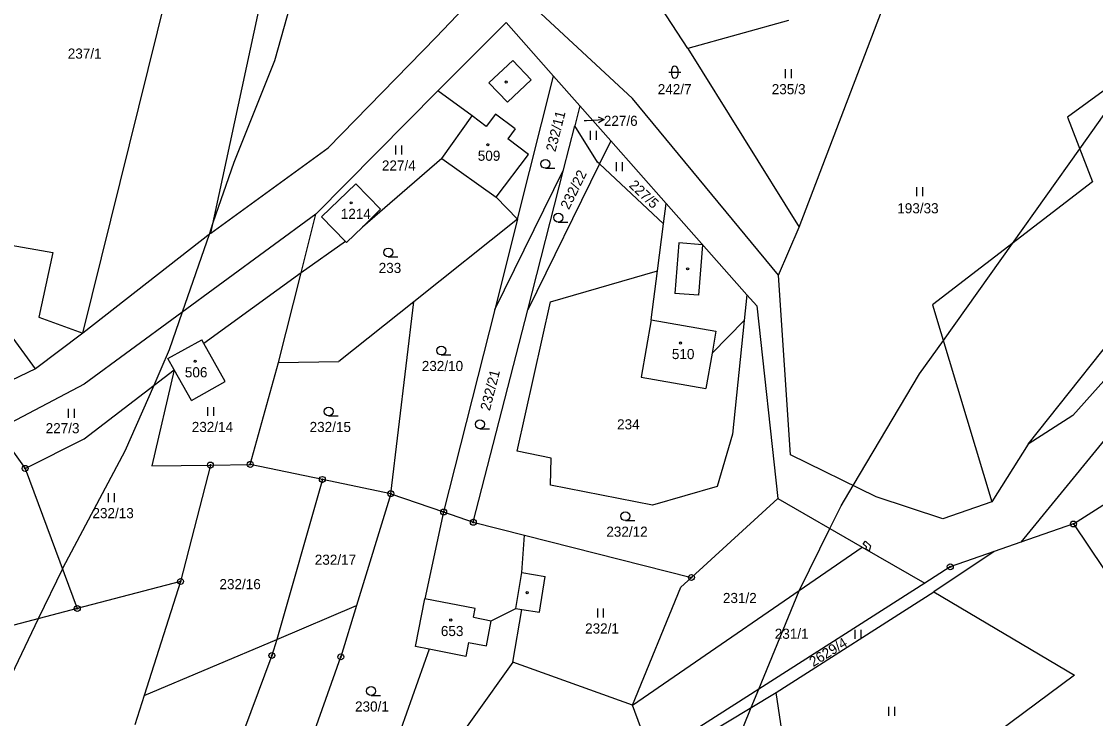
# Model space of a CAD drawing. Extents: x -439246 to -433691, y -1130252 to -1121148.
# Drawn here: x -437317.3 to -437136.6, y -1123726.1 to -1123608.8 of the extents above; entities that cross this region are included whole.
import ezdxf

# ---------------------------------------------------------------- set-up
doc = ezdxf.new("R2010")
doc.units = 0
for name, color, linetype in [('Vrstva 1', 7, 'Continuous'), ('Vrstva 16', 7, 'Continuous'), ('Vrstva 18', 7, 'Continuous'), ('Vrstva 19', 7, 'Continuous'), ('Vrstva 24', 7, 'Continuous'), ('Vrstva 25', 7, 'Continuous'), ('Vrstva 3', 7, 'Continuous'), ('Vrstva 30', 7, 'Continuous'), ('Vrstva 37', 7, 'Continuous'), ('Vrstva 4', 7, 'Continuous'), ('Vrstva 52', 7, 'Continuous'), ('Vrstva 6', 7, 'Continuous')]:
    doc.layers.add(name, color=color, linetype=linetype)

msp = doc.modelspace()

# ---------------------------------------------------------------- linework, layer by layer
at = {"layer": 'Vrstva 1'}
for p, q in [((-437223.33, -1123623), (-437218.12, -1123628.89)), ((-437226.08, -1123633.73), (-437224.18, -1123626.34)), ((-437218.12, -1123628.89), (-437220.03, -1123632.77)), ((-437218.12, -1123628.89), (-437208.79, -1123639.43)), ((-437237.65, -1123657.23), (-437226.08, -1123633.73)), ((-437220.03, -1123632.77), (-437232.11, -1123657.3)), ((-437232.11, -1123657.3), (-437226.08, -1123633.73)), ((-437220.03, -1123632.77), (-437220.37, -1123632.45)), ((-437209.24, -1123642.85), (-437220.03, -1123632.77)), ((-437233.81, -1123642.03), (-437237.65, -1123657.23)), ((-437237.65, -1123657.23), (-437246.25, -1123691.33)), ((-437241.26, -1123693.06), (-437232.11, -1123657.3))]:
    msp.add_line(p, q, dxfattribs=at)
for points in [[(-437285.42, -1123644.4), (-437267.44, -1123560.81)], [(-437306.97, -1123661.25), (-437289.66, -1123591.45)], [(-437247.5, -1123611.43), (-437237.03, -1123600.36)], [(-437205.15, -1123613.31), (-437213.2, -1123600.99)], [(-437214.46, -1123621.77), (-437234.52, -1123603.11)], [(-437186.45, -1123643.41), (-437171.43, -1123603.97)], [(-437188.21, -1123608.62), (-437205.15, -1123613.31)], [(-437235.75, -1123608.96), (-437247.22, -1123620.47)], [(-437235.75, -1123608.96), (-437227.75, -1123618)], [(-437265.68, -1123630.08), (-437247.5, -1123611.43)], [(-437205.15, -1123613.31), (-437186.45, -1123643.41)], [(-437233.81, -1123642.03), (-437227.75, -1123618)], [(-437227.75, -1123618), (-437223.33, -1123623)], [(-437247.22, -1123620.47), (-437267.77, -1123641.23)], [(-437241.48, -1123624.69), (-437247.22, -1123620.47)], [(-437223.33, -1123623), (-437224.18, -1123626.34)], [(-437189.89, -1123651.5), (-437214.46, -1123621.77)], [(-437246.57, -1123631.82), (-437241.48, -1123624.69)], [(-437220.37, -1123632.45), (-437224.18, -1123626.34)], [(-437285.42, -1123644.4), (-437265.68, -1123630.08)], [(-437246.57, -1123631.82), (-437259.91, -1123643.38)], [(-437246.57, -1123631.82), (-437237.4, -1123638.37)], [(-437095.34, -1123630.62), (-437149.16, -1123696.43)], [(-437261.02, -1123636.09), (-437266.79, -1123641.69)], [(-437261.02, -1123636.09), (-437256.85, -1123640.4)], [(-437106.3, -1123636.96), (-437140.39, -1123675.09)], [(-437237.4, -1123638.37), (-437233.81, -1123642.03)], [(-437267.77, -1123641.23), (-437306.71, -1123669.8)], [(-437270.24, -1123651.11), (-437267.77, -1123641.23)], [(-437259.91, -1123643.38), (-437256.85, -1123640.4)], [(-437209.24, -1123642.85), (-437208.79, -1123639.43)], [(-437208.79, -1123639.43), (-437195.23, -1123654.77)], [(-437266.79, -1123641.69), (-437262.76, -1123645.84)], [(-437233.81, -1123642.03), (-437251.26, -1123655.98)], [(-437210.27, -1123650.74), (-437209.24, -1123642.85)], [(-437285.42, -1123644.4), (-437306.97, -1123661.25)], [(-437262.61, -1123646), (-437259.91, -1123643.38)], [(-437189.89, -1123651.5), (-437186.45, -1123643.41)], [(-437327.06, -1123645.05), (-437312.03, -1123647.64)], [(-437262.76, -1123645.84), (-437270.24, -1123651.11)], [(-437262.76, -1123645.84), (-437262.61, -1123646)], [(-437312.03, -1123647.64), (-437314.38, -1123658.54)], [(-437270.24, -1123651.11), (-437286.59, -1123663)], [(-437274.01, -1123666.16), (-437270.24, -1123651.11)], [(-437228.29, -1123655.97), (-437210.27, -1123650.74)], [(-437211.34, -1123659.02), (-437210.27, -1123650.74)], [(-437187.88, -1123681.7), (-437189.89, -1123651.5)], [(-437195.23, -1123654.77), (-437195.68, -1123659.11)], [(-437195.23, -1123654.77), (-437193.55, -1123656.66)], [(-437251.26, -1123655.98), (-437263.88, -1123666.01)], [(-437255.14, -1123688.25), (-437251.26, -1123655.98)], [(-437233.9, -1123681.07), (-437228.29, -1123655.97)], [(-437193.55, -1123656.66), (-437190.01, -1123689.05)], [(-437314.38, -1123658.54), (-437306.97, -1123661.25)], [(-437211.34, -1123659.02), (-437213.03, -1123668.63)], [(-437201.1, -1123664.58), (-437195.68, -1123659.11)], [(-437195.68, -1123659.11), (-437197.68, -1123678.26)], [(-437314.93, -1123667.22), (-437319.55, -1123660.82)], [(-437306.97, -1123661.25), (-437314.93, -1123667.22)], [(-437292.63, -1123665.53), (-437286.95, -1123662.36)], [(-437286.59, -1123663), (-437286.95, -1123662.36)], [(-437283.03, -1123669.39), (-437286.59, -1123663)], [(-437201.1, -1123664.58), (-437202.15, -1123670.54)], [(-437291.58, -1123667.4), (-437292.63, -1123665.53)], [(-437278.79, -1123683.32), (-437274.01, -1123666.16)], [(-437274.01, -1123666.16), (-437263.88, -1123666.01)], [(-437314.93, -1123667.22), (-437325.85, -1123672.44)], [(-437306.71, -1123679.01), (-437291.58, -1123667.4)], [(-437291.58, -1123667.4), (-437295.33, -1123683.58)], [(-437288.7, -1123672.56), (-437291.58, -1123667.4)], [(-437306.71, -1123669.8), (-437321.35, -1123677.48)], [(-437288.7, -1123672.56), (-437283.03, -1123669.39)], [(-437213.03, -1123668.63), (-437202.15, -1123670.54)], [(-437140.39, -1123675.09), (-437147.93, -1123679.94)], [(-437321.35, -1123677.48), (-437316.67, -1123683.99)], [(-437316.67, -1123683.99), (-437306.71, -1123679.01)], [(-437197.68, -1123678.26), (-437200.24, -1123687.06)], [(-437147.93, -1123679.94), (-437154.02, -1123689.64)], [(-437228.15, -1123682.27), (-437233.9, -1123681.07)], [(-437228.29, -1123686.83), (-437228.15, -1123682.27)], [(-437173.5, -1123688.78), (-437187.88, -1123681.7)], [(-437316.67, -1123683.99), (-437307.89, -1123707.57)], [(-437295.33, -1123683.58), (-437285.49, -1123683.43)], [(-437285.49, -1123683.43), (-437290.52, -1123703.02)], [(-437285.49, -1123683.43), (-437278.79, -1123683.32)], [(-437266.66, -1123685.85), (-437278.79, -1123683.32)], [(-437266.66, -1123685.85), (-437274.31, -1123712.76)], [(-437255.14, -1123688.25), (-437266.66, -1123685.85)], [(-437140.29, -1123693.35), (-437128.11, -1123685.61)], [(-437211.09, -1123690.19), (-437228.29, -1123686.83)], [(-437200.24, -1123687.06), (-437211.09, -1123690.19)], [(-437255.14, -1123688.25), (-437260.91, -1123707.09)], [(-437255.14, -1123688.25), (-437246.25, -1123691.33)], [(-437204.56, -1123702.35), (-437190.01, -1123689.05)], [(-437190.01, -1123689.05), (-437175.82, -1123697.23)], [(-437162.28, -1123692.51), (-437173.5, -1123688.78)], [(-437154.02, -1123689.64), (-437162.28, -1123692.51)], [(-437246.25, -1123691.33), (-437249.43, -1123705.93)], [(-437246.25, -1123691.33), (-437241.26, -1123693.06)], [(-437241.26, -1123693.06), (-437232.66, -1123695.24)], [(-437140.29, -1123693.35), (-437149.16, -1123696.43)], [(-437140.29, -1123693.35), (-437130.19, -1123708.37)], [(-437233.12, -1123701.54), (-437232.66, -1123695.24)], [(-437232.66, -1123695.24), (-437204.56, -1123702.35)], [(-437214.49, -1123723.85), (-437175.82, -1123697.23)], [(-437175.82, -1123697.23), (-437165.29, -1123703.28)], [(-437149.16, -1123696.43), (-437153.64, -1123697.99)], [(-437153.64, -1123697.99), (-437163.77, -1123704.79)], [(-437153.64, -1123697.99), (-437161.01, -1123700.55)], [(-437161.01, -1123700.55), (-437165.29, -1123703.28)], [(-437233.12, -1123701.54), (-437229.17, -1123702.17)], [(-437230.12, -1123708.19), (-437229.17, -1123702.17)], [(-437206.37, -1123704), (-437204.56, -1123702.35)], [(-437290.52, -1123703.02), (-437307.89, -1123707.57)], [(-437290.52, -1123703.02), (-437296.64, -1123722.2)], [(-437214.49, -1123723.85), (-437206.37, -1123704)], [(-437165.29, -1123703.28), (-437211.21, -1123732.64)], [(-437251.01, -1123713.99), (-437249.43, -1123705.93)], [(-437190.3, -1123721.69), (-437163.77, -1123704.79)], [(-437163.77, -1123704.79), (-437140.09, -1123718.81)], [(-437307.89, -1123707.57), (-437347.42, -1123717.94)], [(-437274.31, -1123712.76), (-437260.91, -1123707.09)], [(-437260.91, -1123707.09), (-437263.56, -1123715.71)], [(-437238.24, -1123709.64), (-437234.08, -1123707.57)], [(-437234.64, -1123716.61), (-437233.07, -1123707.73)], [(-437234.08, -1123707.57), (-437233.07, -1123707.73)], [(-437233.07, -1123707.73), (-437230.12, -1123708.19)], [(-437239.06, -1123713.88), (-437238.24, -1123709.64)], [(-437296.64, -1123722.2), (-437274.31, -1123712.76)], [(-437274.31, -1123712.76), (-437275.16, -1123715.48)], [(-437242.06, -1123713.29), (-437242.52, -1123715.65)], [(-437242.06, -1123713.29), (-437239.06, -1123713.88)], [(-437248.7, -1123714.44), (-437261.09, -1123749.44)], [(-437248.7, -1123714.44), (-437251.01, -1123713.99)], [(-437242.52, -1123715.65), (-437248.7, -1123714.44)], [(-437275.16, -1123715.48), (-437297.27, -1123774.79)], [(-437282.42, -1123768.86), (-437263.56, -1123715.71)], [(-437234.64, -1123716.61), (-437254.32, -1123744.19)], [(-437214.49, -1123723.85), (-437234.64, -1123716.61)], [(-437140.09, -1123718.81), (-437195.18, -1123759.71)], [(-437296.64, -1123722.2), (-437298.21, -1123727.15)], [(-437223.33, -1123741.64), (-437190.3, -1123721.69)], [(-437188.32, -1123734.91), (-437190.3, -1123721.69)], [(-437211.21, -1123732.64), (-437214.49, -1123723.85)]]:
    msp.add_lwpolyline(points, dxfattribs=at)
at = {"layer": 'Vrstva 16'}
msp.add_line((-437222.23, -1123625.44), (-437219.23, -1123625.28), dxfattribs=at)
for points in [[(-437220.26, -1123624.84), (-437219.23, -1123625.28), (-437220.21, -1123625.83)], [(-437222.59, -1123625.46), (-437222.23, -1123625.44)]]:
    msp.add_lwpolyline(points, dxfattribs=at)
at = {"layer": 'Vrstva 24'}
for centre, radius in [((-437316.67, -1123683.99), 0.5), ((-437316.67, -1123683.99), 0.1), ((-437285.49, -1123683.43), 0.5), ((-437285.49, -1123683.43), 0.1), ((-437278.79, -1123683.32), 0.5), ((-437278.79, -1123683.32), 0.1), ((-437266.66, -1123685.85), 0.5), ((-437266.66, -1123685.85), 0.1), ((-437255.14, -1123688.25), 0.5), ((-437255.14, -1123688.25), 0.1), ((-437246.25, -1123691.33), 0.5), ((-437246.25, -1123691.33), 0.1), ((-437241.26, -1123693.06), 0.5), ((-437241.26, -1123693.06), 0.1), ((-437140.29, -1123693.35), 0.5), ((-437140.29, -1123693.35), 0.1), ((-437161.01, -1123700.55), 0.5), ((-437161.01, -1123700.55), 0.1), ((-437290.52, -1123703.02), 0.5), ((-437204.56, -1123702.35), 0.5), ((-437204.56, -1123702.35), 0.1), ((-437290.52, -1123703.02), 0.1), ((-437307.89, -1123707.57), 0.5), ((-437307.89, -1123707.57), 0.1), ((-437275.16, -1123715.48), 0.5), ((-437263.56, -1123715.71), 0.5), ((-437275.16, -1123715.48), 0.1), ((-437263.56, -1123715.71), 0.1)]:
    msp.add_circle(centre, radius, dxfattribs=at)
at = {"layer": 'Vrstva 25'}
for p, q in [((-437208.37, -1123617.33), (-437206.37, -1123617.33)), ((-437207.87, -1123617.83), (-437207.87, -1123616.83)), ((-437206.87, -1123616.83), (-437206.87, -1123617.83)), ((-437188.71, -1123618.33), (-437188.71, -1123616.83)), ((-437187.71, -1123618.33), (-437187.71, -1123616.83)), ((-437221.55, -1123628.71), (-437221.55, -1123627.21)), ((-437220.55, -1123628.71), (-437220.55, -1123627.21)), ((-437254.28, -1123631.18), (-437254.28, -1123629.68)), ((-437253.28, -1123631.18), (-437253.28, -1123629.68)), ((-437229.13, -1123633.5), (-437227.53, -1123633.5)), ((-437217.16, -1123633.96), (-437217.16, -1123632.46)), ((-437216.16, -1123633.96), (-437216.16, -1123632.46)), ((-437166.62, -1123638.17), (-437166.62, -1123636.67)), ((-437165.62, -1123638.17), (-437165.62, -1123636.67)), ((-437226.96, -1123642.55), (-437225.36, -1123642.55)), ((-437255.57, -1123648.41), (-437253.97, -1123648.41)), ((-437246.65, -1123664.91), (-437245.05, -1123664.91)), ((-437285.92, -1123675.17), (-437285.92, -1123673.67)), ((-437284.92, -1123675.17), (-437284.92, -1123673.67)), ((-437309.37, -1123675.47), (-437309.37, -1123673.97)), ((-437308.37, -1123675.47), (-437308.37, -1123673.97)), ((-437265.6, -1123675.17), (-437264, -1123675.17)), ((-437240.15, -1123677.32), (-437238.55, -1123677.32)), ((-437302.64, -1123689.67), (-437302.64, -1123688.17)), ((-437301.64, -1123689.67), (-437301.64, -1123688.17)), ((-437215.68, -1123692.79), (-437214.08, -1123692.79)), ((-437220.33, -1123709.08), (-437220.33, -1123707.58)), ((-437219.33, -1123709.08), (-437219.33, -1123707.58)), ((-437177.03, -1123712.65), (-437177.03, -1123711.15)), ((-437176.03, -1123712.65), (-437176.03, -1123711.15)), ((-437258.46, -1123722.21), (-437256.86, -1123722.21)), ((-437171.33, -1123725.63), (-437171.33, -1123724.13)), ((-437170.33, -1123725.63), (-437170.33, -1123724.13))]:
    msp.add_line(p, q, dxfattribs=at)
for centre, radius in [((-437235.73, -1123618.98), 0.175), ((-437238.81, -1123629.53), 0.175), ((-437229.13, -1123632.75), 0.75), ((-437261.8, -1123639.31), 0.175), ((-437226.96, -1123641.8), 0.75), ((-437255.57, -1123647.66), 0.75), ((-437205.2, -1123650.42), 0.175), ((-437206.39, -1123662.9), 0.175), ((-437246.65, -1123664.16), 0.75), ((-437288.05, -1123665.97), 0.175), ((-437265.6, -1123674.42), 0.75), ((-437240.15, -1123676.57), 0.75), ((-437215.68, -1123692.04), 0.75), ((-437232.21, -1123704.9), 0.175), ((-437245.06, -1123709.51), 0.175), ((-437258.46, -1123721.46), 0.75)]:
    msp.add_circle(centre, radius, dxfattribs=at)
for centre, start, end in [((-437207.37, -1123616.83), 0, 180), ((-437207.37, -1123617.83), 180, 0)]:
    msp.add_arc(centre, 0.5, start, end, dxfattribs=at)
at = {"layer": 'Vrstva 3'}
for points in [[(-437246.57, -1123631.82), (-437241.48, -1123624.69)], [(-437239.11, -1123626.46), (-437241.48, -1123624.69)], [(-437237.54, -1123624.37), (-437239.11, -1123626.46)], [(-437234.21, -1123626.86), (-437237.54, -1123624.37)], [(-437234.21, -1123626.86), (-437235.48, -1123628.55)], [(-437232, -1123631.15), (-437235.48, -1123628.55)], [(-437246.57, -1123631.82), (-437237.4, -1123638.37)], [(-437237.4, -1123638.37), (-437232, -1123631.15)], [(-437261.02, -1123636.09), (-437266.79, -1123641.69)], [(-437261.02, -1123636.09), (-437256.85, -1123640.4)], [(-437259.91, -1123643.38), (-437256.85, -1123640.4)], [(-437266.79, -1123641.69), (-437262.76, -1123645.84)], [(-437262.61, -1123646), (-437259.91, -1123643.38)], [(-437262.76, -1123645.84), (-437262.61, -1123646)], [(-437211.34, -1123659.02), (-437213.03, -1123668.63)], [(-437211.34, -1123659.02), (-437200.46, -1123660.93)], [(-437200.46, -1123660.93), (-437201.1, -1123664.58)], [(-437292.63, -1123665.53), (-437286.95, -1123662.36)], [(-437286.59, -1123663), (-437286.95, -1123662.36)], [(-437283.03, -1123669.39), (-437286.59, -1123663)], [(-437201.1, -1123664.58), (-437202.15, -1123670.54)], [(-437291.58, -1123667.4), (-437292.63, -1123665.53)], [(-437288.7, -1123672.56), (-437291.58, -1123667.4)], [(-437288.7, -1123672.56), (-437283.03, -1123669.39)], [(-437213.03, -1123668.63), (-437202.15, -1123670.54)], [(-437251.01, -1123713.99), (-437249.43, -1123705.93)], [(-437240.94, -1123707.58), (-437249.43, -1123705.93)], [(-437241.23, -1123709.05), (-437240.94, -1123707.58)], [(-437241.23, -1123709.05), (-437238.24, -1123709.64)], [(-437239.06, -1123713.88), (-437238.24, -1123709.64)], [(-437242.06, -1123713.29), (-437242.52, -1123715.65)], [(-437242.06, -1123713.29), (-437239.06, -1123713.88)], [(-437248.7, -1123714.44), (-437251.01, -1123713.99)], [(-437242.52, -1123715.65), (-437248.7, -1123714.44)]]:
    msp.add_lwpolyline(points, dxfattribs=at)
at = {"layer": 'Vrstva 30'}
for points in [[(-437175.66, -1123696.69), (-437175.26, -1123696.25), (-437174.41, -1123697.01), (-437174.65, -1123697.9), (-437175.19, -1123697.59)], [(-437175.19, -1123697.59), (-437175.09, -1123697.21), (-437175.66, -1123696.69)]]:
    msp.add_lwpolyline(points, dxfattribs=at)
at = {"layer": 'Vrstva 37'}
for centre in [(-437238.81, -1123629.53), (-437261.8, -1123639.31), (-437206.39, -1123662.9), (-437288.05, -1123665.97), (-437245.06, -1123709.51)]:
    msp.add_circle(centre, 0.175, dxfattribs=at)
at = {"layer": 'Vrstva 4'}
for points in [[(-437234.64, -1123615.33), (-437238.63, -1123619.11)], [(-437234.64, -1123615.33), (-437231.54, -1123618.6)], [(-437238.63, -1123619.11), (-437235.53, -1123622.38)], [(-437231.54, -1123618.6), (-437235.53, -1123622.38)], [(-437239.11, -1123626.46), (-437241.48, -1123624.69)], [(-437237.54, -1123624.37), (-437239.11, -1123626.46)], [(-437234.21, -1123626.86), (-437237.54, -1123624.37)], [(-437234.21, -1123626.86), (-437235.48, -1123628.55)], [(-437232, -1123631.15), (-437235.48, -1123628.55)], [(-437237.4, -1123638.37), (-437232, -1123631.15)], [(-437206.7, -1123646.03), (-437207.38, -1123654.56)], [(-437202.71, -1123646.35), (-437206.7, -1123646.03)], [(-437202.71, -1123646.35), (-437203.39, -1123654.87)], [(-437203.39, -1123654.87), (-437207.38, -1123654.56)], [(-437211.34, -1123659.02), (-437200.46, -1123660.93)], [(-437200.46, -1123660.93), (-437201.1, -1123664.58)], [(-437234.08, -1123707.57), (-437233.12, -1123701.54)], [(-437240.94, -1123707.58), (-437249.43, -1123705.93)], [(-437241.23, -1123709.05), (-437240.94, -1123707.58)], [(-437241.23, -1123709.05), (-437238.24, -1123709.64)]]:
    msp.add_lwpolyline(points, dxfattribs=at)
at = {"layer": 'Vrstva 52'}
for points in [[(-437269.42, -1123596.62), (-437274.71, -1123615.44), (-437281.54, -1123632.5), (-437285.06, -1123642.7), (-437285.72, -1123644.64), (-437290.23, -1123657.71), (-437292.42, -1123664.06), (-437293.83, -1123667.29), (-437295.03, -1123670.05), (-437299.88, -1123681.12), (-437310.33, -1123700.74), (-437310.39, -1123700.87), (-437314.45, -1123709.29), (-437321.84, -1123724.63)], [(-437218.63, -1123815.47), (-437214.28, -1123790.61), (-437214.15, -1123789.88), (-437211.8, -1123780.92), (-437209.89, -1123773.65), (-437208.41, -1123768.03), (-437205.41, -1123756.62), (-437195.81, -1123727.4), (-437194.51, -1123724.23), (-437193.24, -1123721.15), (-437186.43, -1123704.58), (-437186.39, -1123704.51), (-437181.26, -1123694.09), (-437179.39, -1123690.29), (-437177.36, -1123686.88), (-437166.17, -1123668.11), (-437162.18, -1123662.5), (-437150.55, -1123646.15), (-437139.23, -1123630.22), (-437134.18, -1123623.12)]]:
    msp.add_lwpolyline(points, dxfattribs=at)
at = {"layer": 'Vrstva 6'}
for points in [[(-437104.27, -1123597.86), (-437141.28, -1123624.88)], [(-437141.28, -1123624.88), (-437137.09, -1123635.8)], [(-437137.09, -1123635.8), (-437163.99, -1123656.47)], [(-437147.93, -1123679.94), (-437128.57, -1123655.59)], [(-437163.99, -1123656.47), (-437154.02, -1123689.64)]]:
    msp.add_lwpolyline(points, dxfattribs=at)

# ---------------------------------------------------------------- texts
at = {"layer": 'Vrstva 16'}
msp.add_text('227/6', height=1.7, dxfattribs=at).set_placement((-437219.3, -1123626.36))
at = {"layer": 'Vrstva 18'}
for s, height, p in [('237/1', 1.7, (-437309.49, -1123615.04)), ('242/7', 1.7, (-437210.23, -1123621.03)), ('235/3', 1.7, (-437191.05, -1123621.03)), ('227/6', 0.1, (-437222.59, -1123625.46)), ('227/4', 1.7, (-437256.64, -1123633.88)), ('193/33', 1.7, (-437169.93, -1123641.07)), ('233', 1.7, (-437257.18, -1123651.11)), ('232/10', 1.7, (-437249.93, -1123667.61)), ('227/3', 1.7, (-437313.21, -1123678.08)), ('232/14', 1.7, (-437288.63, -1123677.87)), ('232/15', 1.7, (-437268.8, -1123677.87)), ('234', 1.7, (-437217.07, -1123677.43)), ('232/13', 1.7, (-437305.34, -1123692.37)), ('232/12', 1.7, (-437218.88, -1123695.49)), ('232/17', 1.7, (-437267.93, -1123700.21)), ('232/16', 1.7, (-437283.97, -1123704.32)), ('231/2', 1.7, (-437199.27, -1123706.65)), ('232/1', 1.7, (-437222.45, -1123711.78)), ('231/1', 1.7, (-437190.54, -1123712.67)), ('230/1', 1.7, (-437261.16, -1123724.91))]:
    msp.add_text(s, height=height, dxfattribs=at).set_placement(p)
for s, rotation, p in [('232/11', 75.641, (-437227.45, -1123630.82)), ('232/22', 63.7816, (-437225.18, -1123640.57)), ('227/5', 316.9419, (-437215.19, -1123636.52)), ('232/21', 75.641, (-437238.48, -1123674.39)), ('2629/4', 31.6891, (-437184.08, -1123717.45))]:
    msp.add_text(s, height=1.7, rotation=rotation, dxfattribs=at).set_placement(p)
at = {"layer": 'Vrstva 19'}
for s, p in [('509', (-437240.51, -1123632.23)), ('1214', (-437263.56, -1123642.01)), ('510', (-437207.85, -1123665.6)), ('506', (-437289.79, -1123668.67)), ('653', (-437246.72, -1123712.21))]:
    msp.add_text(s, height=1.7, dxfattribs=at).set_placement(p)

doc.saveas('drawing.dxf')
